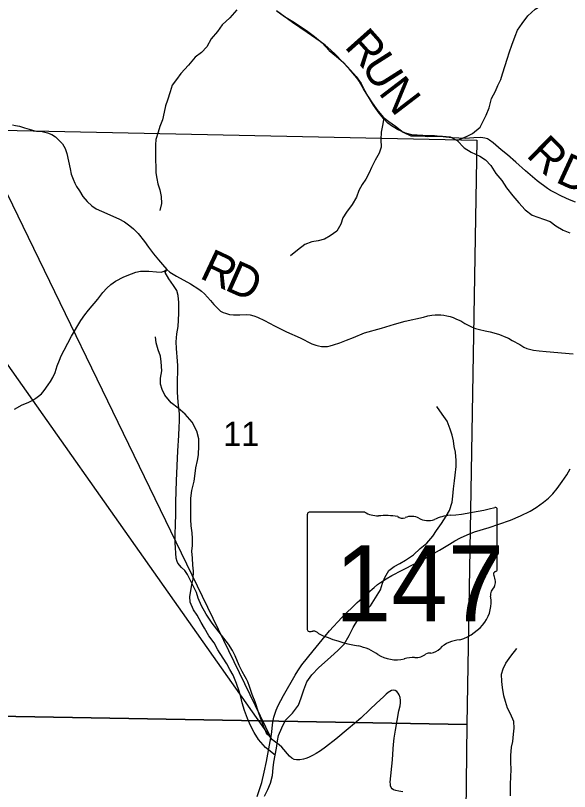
# Model space of a CAD drawing. Extents: x 0 to 34, y -8.9 to 22.
# Drawn here: x 26.944 to 27.906, y 10.111 to 11.458 of the extents above; entities that cross this region are included whole.
import ezdxf

# ---------------------------------------------------------------- set-up
doc = ezdxf.new("R2010")
doc.units = 0
for name, color, linetype in [('GM_X_Corporation', 7, 'Continuous'), ('GM_X_County_Road', 7, 'Continuous'), ('GM_X_County_Road_Text', 7, 'Continuous'), ('GM_X_Minor_River', 7, 'Continuous'), ('GM_X_Section_Text', 7, 'Continuous'), ('GM_X_State_Location', 7, 'Continuous'), ('GM_X_State_Route', 7, 'Continuous'), ('GM_X_State_Shield', 7, 'Continuous'), ('GM_X_Township_Road', 7, 'Continuous'), ('GM_X_Township_Road_Text', 7, 'Continuous'), ('SH_Text', 7, 'Continuous')]:
    doc.layers.add(name, color=color, linetype=linetype)

msp = doc.modelspace()

# ---------------------------------------------------------------- linework, layer by layer
at = {"layer": 'GM_X_Corporation'}
for points in [[(26.7259, 11.2629), (27.7448, 11.2414), (27.7275, 10.2275), (26.7158, 10.2453)], [(26.7158, 10.2453), (27.7275, 10.2275), (27.7161, 9.2151), (26.7025, 9.2378)]]:
    msp.add_lwpolyline(points, close=True, dxfattribs=at)
at = {"layer": 'GM_X_County_Road'}
msp.add_lwpolyline([(26.9383, 11.2678), (26.9437, 11.2671), (26.9507, 11.2656), (26.9591, 11.2629), (26.9675, 11.2603), (26.9733, 11.2587), (26.9803, 11.2571), (26.99, 11.2563), (26.9994, 11.2543), (27.0065, 11.2514), (27.0129, 11.247), (27.0183, 11.2422), (27.0254, 11.235), (27.0299, 11.2271), (27.0327, 11.2186), (27.0359, 11.2052), (27.0383, 11.1916), (27.0404, 11.1826), (27.0435, 11.1739), (27.0465, 11.167), (27.0497, 11.1608), (27.0545, 11.1533), (27.0605, 11.1439), (27.0678, 11.135), (27.0763, 11.1273), (27.0837, 11.1223), (27.093, 11.118), (27.1233, 11.1049), (27.1329, 11.0996), (27.1422, 11.093), (27.1485, 11.0875), (27.1564, 11.0794), (27.1674, 11.0656), (27.1748, 11.0555), (27.1834, 11.044), (27.1919, 11.0339), (27.1987, 11.0259), (27.2067, 11.0173), (27.2118, 11.0125), (27.2175, 11.0087), (27.2233, 11.0054), (27.2477, 10.9922), (27.262, 10.9831), (27.2669, 10.9792), (27.2718, 10.9747), (27.2821, 10.9633), (27.2882, 10.9563), (27.293, 10.9511), (27.2999, 10.945), (27.3041, 10.9425), (27.3082, 10.9411), (27.315, 10.9392), (27.3219, 10.9383), (27.3272, 10.9381), (27.333, 10.9381), (27.344, 10.9388), (27.3513, 10.9382), (27.3577, 10.9365), (27.3636, 10.9345), (27.3762, 10.9288), (27.3932, 10.9194), (27.4141, 10.9089), (27.4377, 10.8982), (27.4585, 10.8879), (27.465, 10.8855), (27.4697, 10.8843), (27.4751, 10.8834), (27.4798, 10.8833), (27.4853, 10.8836), (27.4902, 10.8847), (27.4956, 10.8862), (27.5068, 10.8898), (27.5187, 10.8942), (27.5307, 10.8992), (27.5498, 10.9069), (27.5792, 10.9153), (27.6016, 10.922), (27.6203, 10.9271), (27.6524, 10.9346), (27.6594, 10.9366), (27.6664, 10.9378), (27.6722, 10.9385), (27.6778, 10.9386), (27.6825, 10.9383), (27.6872, 10.9377), (27.6926, 10.9367), (27.6982, 10.9353), (27.7037, 10.9336), (27.7094, 10.9311), (27.7167, 10.9277), (27.724, 10.9235), (27.7367, 10.9169), (27.7422, 10.9146), (27.7491, 10.9128), (27.7591, 10.9106), (27.7681, 10.9086), (27.7824, 10.9047), (27.7872, 10.9032), (27.7925, 10.9009), (27.7999, 10.8976), (27.8064, 10.8939), (27.8194, 10.8867), (27.8266, 10.8821), (27.8317, 10.88), (27.8433, 10.877), (27.8528, 10.8758), (27.865, 10.8745), (27.912, 10.8706)], dxfattribs=at)
at = {"layer": 'GM_X_Minor_River'}
for points in [[(27.7106, 11.2406), (27.7277, 11.2486), (27.7375, 11.2528), (27.7504, 11.2639), (27.7557, 11.2742), (27.761, 11.2848), (27.7659, 11.2978), (27.7704, 11.3138), (27.7772, 11.3267), (27.7813, 11.3366), (27.7862, 11.3469), (27.7892, 11.3564), (27.7941, 11.3708), (27.7975, 11.3822), (27.8017, 11.3948), (27.8058, 11.4066), (27.8111, 11.4222), (27.8156, 11.4321), (27.8232, 11.4439), (27.8334, 11.4572), (27.8463, 11.4687), (27.8576, 11.4755), (27.869, 11.4809), (27.8815, 11.4885)], [(27.3279, 11.4677), (27.3158, 11.454), (27.3026, 11.4414), (27.2946, 11.43), (27.2833, 11.4174), (27.2757, 11.4034), (27.2666, 11.3938), (27.2557, 11.3854), (27.2443, 11.3717), (27.2307, 11.3572), (27.2231, 11.3466), (27.2159, 11.3367), (27.2122, 11.3256), (27.2073, 11.3108), (27.2039, 11.3009), (27.2016, 11.2899), (27.199, 11.2766), (27.1945, 11.2652), (27.1911, 11.2553), (27.1873, 11.2427), (27.1866, 11.2332), (27.1867, 11.2066), (27.1871, 11.1952), (27.1875, 11.1846), (27.189, 11.1751), (27.191, 11.1656), (27.194, 11.1553), (27.1963, 11.1439), (27.1971, 11.1318), (27.1945, 11.1192)], [(27.3981, 11.4653), (27.4107, 11.4562), (27.4251, 11.4475), (27.4369, 11.4396), (27.451, 11.4298), (27.4631, 11.4211), (27.4764, 11.4105), (27.4882, 11.3972), (27.5008, 11.3866), (27.513, 11.376), (27.5251, 11.3631), (27.5354, 11.3521), (27.5438, 11.3396), (27.5503, 11.3271), (27.5552, 11.3176), (27.5617, 11.3081), (27.5712, 11.2949), (27.5823, 11.2812), (27.5918, 11.274), (27.6035, 11.2657), (27.6169, 11.2551), (27.6302, 11.2491), (27.6396, 11.2487), (27.6499, 11.2488), (27.6594, 11.248), (27.6723, 11.2485), (27.6852, 11.2485), (27.6985, 11.2474), (27.7106, 11.2406), (27.7228, 11.2281), (27.735, 11.2205), (27.7498, 11.2137), (27.76, 11.2073), (27.7692, 11.1975), (27.7779, 11.1838), (27.7882, 11.1717), (27.7962, 11.1588), (27.8073, 11.1448), (27.8175, 11.133), (27.8286, 11.1205), (27.8411, 11.1114), (27.8506, 11.108), (27.8605, 11.1043), (27.8723, 11.1005), (27.8818, 11.0929), (27.8947, 11.085), (27.9065, 11.0808)], [(27.5835, 11.2803), (27.5808, 11.2672), (27.5789, 11.2554), (27.5782, 11.2425), (27.5786, 11.2295), (27.5752, 11.2189), (27.568, 11.2067), (27.5616, 11.1941), (27.5578, 11.1846), (27.5522, 11.174), (27.5458, 11.1644), (27.5397, 11.1542), (27.5356, 11.1427), (27.5284, 11.1298), (27.5182, 11.1168), (27.5121, 11.1069), (27.5088, 11.0955), (27.5016, 11.0833), (27.4902, 11.0753), (27.4804, 11.0696), (27.469, 11.0665), (27.4584, 11.065), (27.4462, 11.0604), (27.4334, 11.0508), (27.4209, 11.0405)], [(27.3943, 10.1742), (27.3776, 10.1876), (27.3654, 10.2013), (27.3582, 10.2138), (27.3517, 10.2259), (27.3463, 10.2381), (27.341, 10.2517), (27.3372, 10.265), (27.3349, 10.2753), (27.3318, 10.2855), (27.3276, 10.2988), (27.3215, 10.3128), (27.3161, 10.3227), (27.3104, 10.3326), (27.304, 10.3428), (27.2952, 10.3568), (27.2887, 10.369), (27.2796, 10.3815), (27.2719, 10.3944), (27.2662, 10.4042), (27.259, 10.4171), (27.2529, 10.4266), (27.2472, 10.4399), (27.2464, 10.4498), (27.2482, 10.4596), (27.2501, 10.4703), (27.252, 10.4798), (27.2527, 10.4935), (27.2516, 10.5037), (27.2508, 10.5159), (27.25, 10.528), (27.2511, 10.5379), (27.251, 10.5501), (27.2503, 10.56), (27.2487, 10.5725), (27.2483, 10.5835), (27.2483, 10.5976), (27.2479, 10.6078), (27.2482, 10.6204), (27.2501, 10.6337), (27.2538, 10.65), (27.2557, 10.6633), (27.2568, 10.6728), (27.2598, 10.6858), (27.2613, 10.6953), (27.262, 10.7109), (27.262, 10.723), (27.2585, 10.7367), (27.2505, 10.7519), (27.2383, 10.7659), (27.2262, 10.7765), (27.214, 10.7856), (27.203, 10.7989), (27.1984, 10.8087), (27.1953, 10.8182), (27.1957, 10.8285), (27.1975, 10.8414), (27.1967, 10.8566), (27.1956, 10.8665), (27.1914, 10.8779), (27.1879, 10.8896), (27.1867, 10.9003)], [(27.4124, 10.2349), (27.4245, 10.2471), (27.4351, 10.2611), (27.4396, 10.2737), (27.4441, 10.2878), (27.4498, 10.3015), (27.4585, 10.3136), (27.4702, 10.3262), (27.48, 10.335), (27.4914, 10.3449), (27.5031, 10.3556), (27.5145, 10.367), (27.5228, 10.3822), (27.53, 10.3959), (27.5383, 10.4089), (27.5489, 10.4215), (27.5599, 10.4336), (27.5689, 10.447), (27.5772, 10.4611), (27.581, 10.4725), (27.5848, 10.4824), (27.592, 10.4949), (27.6014, 10.5014), (27.6109, 10.5071), (27.6211, 10.5125), (27.6348, 10.5217), (27.6465, 10.5327), (27.6578, 10.5422), (27.6684, 10.5541), (27.6749, 10.5643), (27.6836, 10.5762), (27.6915, 10.5891), (27.6972, 10.599), (27.7017, 10.6131), (27.7032, 10.6237), (27.7043, 10.6366), (27.7058, 10.6503), (27.7069, 10.6602), (27.7087, 10.675), (27.7091, 10.6857), (27.7079, 10.7001), (27.7056, 10.7096), (27.7041, 10.7195), (27.7017, 10.7297), (27.6987, 10.74), (27.6933, 10.7537), (27.6846, 10.7662), (27.6754, 10.7791)], [(27.8032, 10.1039), (27.8031, 10.1134), (27.8035, 10.1244), (27.8038, 10.1358), (27.8042, 10.1502), (27.8038, 10.1616), (27.8037, 10.1738), (27.8052, 10.1879), (27.8071, 10.1981), (27.8086, 10.2107), (27.8097, 10.2209), (27.8089, 10.2327), (27.8032, 10.246), (27.7979, 10.2558), (27.7944, 10.2672), (27.7917, 10.2771), (27.7894, 10.2915), (27.7879, 10.3021), (27.7875, 10.3147), (27.7905, 10.3242), (27.7954, 10.3341), (27.8037, 10.3459), (27.8143, 10.3592)], [(27.3763, 10.1033), (27.3816, 10.1147), (27.3865, 10.1254), (27.3898, 10.1387), (27.391, 10.152), (27.3921, 10.1619), (27.3943, 10.1744), (27.3966, 10.1866), (27.3984, 10.1991), (27.4003, 10.2086), (27.406, 10.2215), (27.4124, 10.2349)]]:
    msp.add_lwpolyline(points, dxfattribs=at)
at = {"layer": 'GM_X_State_Route'}
msp.add_lwpolyline([(27.3634, 10.1028), (27.3712, 10.1266), (27.3755, 10.1447), (27.3797, 10.1634), (27.3869, 10.2045), (27.388, 10.2102), (27.3906, 10.2314), (27.3925, 10.2404), (27.3939, 10.2453), (27.3962, 10.2526), (27.3999, 10.2607), (27.4091, 10.2776), (27.4292, 10.313), (27.4338, 10.3207), (27.4409, 10.3308), (27.4605, 10.3554), (27.4814, 10.3809), (27.4891, 10.39), (27.5104, 10.4134), (27.537, 10.439), (27.5449, 10.4463), (27.5552, 10.4559), (27.5662, 10.4651), (27.5723, 10.4702), (27.579, 10.4752), (27.5872, 10.4803), (27.5969, 10.4861), (27.6151, 10.4954), (27.6387, 10.5072), (27.6544, 10.5156), (27.68, 10.53), (27.6971, 10.5404), (27.7066, 10.546), (27.7164, 10.5515), (27.7277, 10.5568), (27.7405, 10.5617), (27.7659, 10.5694), (27.7831, 10.5749), (27.8035, 10.582), (27.8207, 10.5895), (27.8372, 10.5979), (27.8479, 10.6042), (27.8605, 10.6132), (27.8692, 10.6201), (27.8769, 10.6276), (27.8844, 10.6368), (27.8929, 10.649), (27.901, 10.6606), (27.9042, 10.6659), (27.9068, 10.6712)], dxfattribs=at)
at = {"layer": 'GM_X_State_Shield'}
for p, q in [((27.78, 10.4963), (27.78, 10.6009)), ((27.4504, 10.5925), (27.4504, 10.3924)), ((27.5502, 10.596), (27.4536, 10.596)), ((27.7799, 10.4963), (27.78, 10.4963))]:
    msp.add_line(p, q, dxfattribs=at)
for centre, major_axis, start_param, end_param in [((27.6626, 10.8688), (0.3495, 0), 4.814394, 5.042369), ((27.7763, 10.6014), (0.00367, 0), 6.141152, 7.989035), ((27.4542, 10.593), (0.00382, 0), 1.712693, 3.28349), ((27.5731, 10.6192), (0.037, 0), 4.042523, 4.731795), ((27.5854, 10.4836), (0.133, 0), 1.404758, 1.657858), ((27.6156, 10.594), (0.0107, 0), 3.836095, 5.185415), ((27.6313, 10.5709), (0.0222, 0), 0.950623, 2.079405), ((27.66, 10.6026), (0.0267, 0), 4.081561, 5.145723), ((27.7072, 10.5349), (0.0703, 0), 1.699011, 2.107814), ((27.7791, 10.4886), (0.00568, 0), 1.883978, 3.671073), ((27.7761, 10.4959), (0.00393, 0), 5.05454, 6.418171), ((27.743, 10.4753), (0.0341, 0), 5.934695, 6.695948), ((27.7931, 10.4525), (0.0248, 0), 2.387724, 3.262537), ((27.6822, 10.4391), (0.0874, 0), 5.101752, 6.440018), ((27.4542, 10.392), (0.00385, 0), 3.00124, 4.508301), ((27.4548, 10.4125), (0.0294, 0), 4.665946, 4.897461), ((27.4608, 10.3809), (0.0106, 0), 0.519207, 1.627899), ((27.5946, 10.5607), (0.2524, 0), 4.195997, 4.488961), ((27.719, 10.3362), (0.0479, 0), 1.647645, 2.488434), ((27.5194, 10.3025), (0.079, 0), 0.823519, 1.323587), ((27.6584, 10.373), (0.0282, 0), 4.937069, 5.64225), ((27.6048, 10.3799), (0.0501, 0), 4.026481, 4.996735), ((27.6337, 10.3107), (0.0412, 0), 1.495662, 1.94098), ((27.6374, 10.3649), (0.0267, 0), 4.691044, 5.507374), ((27.6616, 10.3455), (0.00752, 0), 1.147584, 2.315152)]:
    msp.add_ellipse(centre, major_axis=major_axis, ratio=0.8, start_param=start_param, end_param=end_param, dxfattribs=at)
at = {"layer": 'GM_X_Township_Road'}
for points in [[(27.9163, 11.1336), (27.9056, 11.1379), (27.8919, 11.1444), (27.8785, 11.1515), (27.8727, 11.1543), (27.8672, 11.1578), (27.8495, 11.1707), (27.8291, 11.188), (27.8123, 11.203), (27.7981, 11.2159), (27.7871, 11.2247), (27.7734, 11.2366), (27.7668, 11.2415), (27.7632, 11.2436), (27.7588, 11.245), (27.7552, 11.2458), (27.7514, 11.2459), (27.7398, 11.2455), (27.7244, 11.2446), (27.7027, 11.2454), (27.6907, 11.2465), (27.6712, 11.2487), (27.6507, 11.2495), (27.6318, 11.2507), (27.6208, 11.2537), (27.6132, 11.2568), (27.6072, 11.2597), (27.6024, 11.2626), (27.5965, 11.2666), (27.5903, 11.2712), (27.5825, 11.2788), (27.5733, 11.2907), (27.5655, 11.3023), (27.5584, 11.3135), (27.548, 11.3306), (27.5436, 11.3385), (27.5405, 11.3437), (27.5365, 11.3497), (27.523, 11.3653), (27.4994, 11.3899), (27.4911, 11.3979), (27.4814, 11.4061), (27.4725, 11.4127), (27.4503, 11.4281), (27.4247, 11.4458), (27.3966, 11.4659)], [(26.942, 10.7747), (26.9553, 10.7821), (26.9654, 10.7864), (26.9736, 10.7903), (26.9792, 10.7936), (26.9837, 10.7971), (26.9889, 10.8015), (26.9936, 10.8073), (27.0006, 10.817), (27.0046, 10.8228), (27.0086, 10.8297), (27.0125, 10.8383), (27.0162, 10.8496), (27.02, 10.8599), (27.0231, 10.8671), (27.0281, 10.8772), (27.0408, 10.9011), (27.0572, 10.9288), (27.0638, 10.9386), (27.0706, 10.9467), (27.0864, 10.9658), (27.0953, 10.9773), (27.1022, 10.9845), (27.1093, 10.9912), (27.1172, 10.9966), (27.1316, 11.0041), (27.1453, 11.0098), (27.1525, 11.0122), (27.1605, 11.0139), (27.1749, 11.014), (27.1886, 11.0128), (27.1967, 11.0124), (27.202, 11.0139), (27.2067, 11.0173)], [(27.616, 10.1105), (27.6092, 10.1116), (27.6042, 10.1127), (27.6, 10.1143), (27.5975, 10.1159), (27.5958, 10.1182), (27.5948, 10.121), (27.5946, 10.1239), (27.5944, 10.1275), (27.5983, 10.166), (27.5997, 10.1853), (27.6003, 10.1929), (27.6014, 10.204), (27.6033, 10.2177), (27.6095, 10.2514), (27.6114, 10.26), (27.612, 10.2653), (27.6121, 10.2692), (27.6114, 10.2743), (27.6099, 10.2789), (27.6081, 10.282), (27.6056, 10.2845), (27.6028, 10.2864), (27.5999, 10.2871), (27.5963, 10.2866), (27.591, 10.2832), (27.5875, 10.2804), (27.5824, 10.2755), (27.5706, 10.2643), (27.5589, 10.2535), (27.5436, 10.2384), (27.5216, 10.2202), (27.4998, 10.2022), (27.4821, 10.1884), (27.4733, 10.1817), (27.4656, 10.1769), (27.4593, 10.1734), (27.4524, 10.1702), (27.4477, 10.1684), (27.4436, 10.1671), (27.4375, 10.166), (27.4315, 10.1659), (27.4274, 10.167), (27.4233, 10.1693), (27.4192, 10.1725), (27.4063, 10.1879), (27.4015, 10.1922), (27.3927, 10.1988), (27.3898, 10.2009), (27.3869, 10.2045), (27.3861, 10.206), (27.3849, 10.2075), (27.3813, 10.2104), (27.3791, 10.2137), (27.377, 10.2182), (27.375, 10.2233), (27.3664, 10.2472), (27.3596, 10.2667), (27.3546, 10.2798), (27.3499, 10.2936), (27.3468, 10.3016), (27.3446, 10.3063), (27.3422, 10.3103), (27.3373, 10.3195), (27.3322, 10.33), (27.3248, 10.3469), (27.3206, 10.3556), (27.3135, 10.3667), (27.2852, 10.4033), (27.2747, 10.4192), (27.2664, 10.4332), (27.2606, 10.4465), (27.2581, 10.4565), (27.2523, 10.4682), (27.2478, 10.4776), (27.2422, 10.4879), (27.2401, 10.4914), (27.2374, 10.4947), (27.2316, 10.5002), (27.2256, 10.5072), (27.2241, 10.5106), (27.2228, 10.5162), (27.2207, 10.5425), (27.2206, 10.5585), (27.2213, 10.5733), (27.2222, 10.5939), (27.2222, 10.6135), (27.2225, 10.6323), (27.2232, 10.6505), (27.2254, 10.7023), (27.2274, 10.7291), (27.2279, 10.7433), (27.2284, 10.7539), (27.2283, 10.7664), (27.2262, 10.7866), (27.2251, 10.8042), (27.225, 10.8266), (27.2253, 10.8381), (27.2253, 10.8502), (27.225, 10.8578), (27.2234, 10.8799), (27.2229, 10.8918), (27.224, 10.9052), (27.2263, 10.9182), (27.2272, 10.9408), (27.2274, 10.9597), (27.226, 10.9717), (27.224, 10.9804), (27.2182, 10.9892), (27.2101, 11.0011), (27.2034, 11.0121), (27.2067, 11.0173)]]:
    msp.add_lwpolyline(points, dxfattribs=at)
at = {"layer": 'SH_Text'}
msp.add_lwpolyline([(27.3869, 10.2045), (26.727, 11.1393), (26.727, 11.5643)], close=True, dxfattribs=at)

# ---------------------------------------------------------------- texts
at = {"layer": 'GM_X_County_Road_Text'}
for s, rotation, p in [('R', 334.7843, (27.2615, 11.0029)), ('D', 335.969, (27.3049, 10.9825))]:
    msp.add_text(s, height=0.0568, rotation=rotation, dxfattribs=at).set_placement(p)
at = {"layer": 'GM_X_Section_Text'}
msp.add_text('11', height=0.04186, rotation=0, dxfattribs=at).set_placement((27.3046, 10.711))
at = {"layer": 'GM_X_State_Location'}
for s in ['s', 'r']:
    msp.add_text(s, height=0.000189, dxfattribs=at).set_placement((27.6115, 10.4792))
msp.add_text('147', height=0.000189, rotation=0, dxfattribs=at).set_placement((27.5446, 10.4654))
at = {"layer": 'GM_X_State_Shield'}
msp.add_text('147', height=0.13184, dxfattribs=at).set_placement((27.4982, 10.4065))
at = {"layer": 'GM_X_Township_Road_Text'}
for s, rotation, p in [('R', 311.7444, (27.5133, 11.4031)), ('U', 302.417, (27.5429, 11.3702)), ('N', 307.3655, (27.5727, 11.3237)), ('R', 315.5133, (27.8288, 11.2142)), ('D', 335.336, (27.8794, 11.1696))]:
    msp.add_text(s, height=0.0568, rotation=rotation, dxfattribs=at).set_placement(p)

doc.saveas('drawing.dxf')
